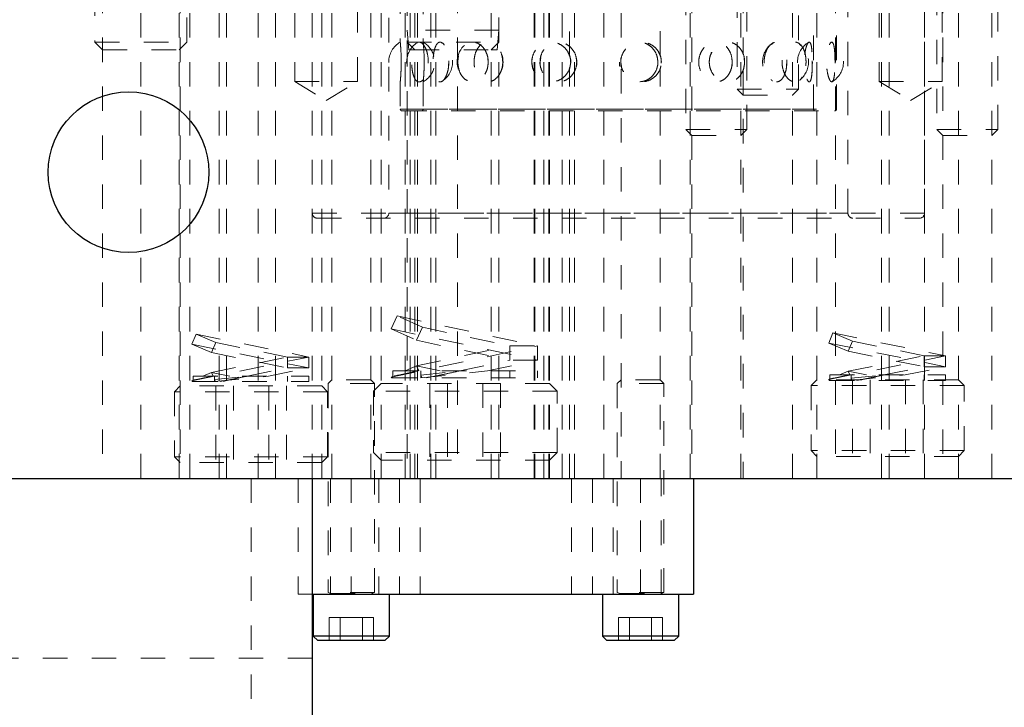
# Model space of a CAD drawing. Header units: inches. Extents: x 1802 to 2468, y -208 to -72.
# Tile 298 of 595: x 2069.27 to 2073.29, y -118.63 to -115.82. Entities that reach past the tile are written whole.
import ezdxf

# ---------------------------------------------------------------- set-up
doc = ezdxf.new("R2010")
doc.units = ezdxf.units.IN
doc.header["$LTSCALE"] = 0.5
doc.header["$MEASUREMENT"] = 0
doc.linetypes.add('HIDDEN', pattern=[0.225, 0.15, -0.075])
doc.layers.add('DSS-M-S', color=53, linetype='Continuous')
doc.layers.add('SVD-M-S', color=8, linetype='Continuous')

msp = doc.modelspace()

# ---------------------------------------------------------------- linework, layer by layer
at = {"layer": 'DSS-M-S', "linetype": 'HIDDEN', "lineweight": 18}
for p, q in [((2072.51103, -116.1888), (2072.51103, -111.95455)), ((2072.60478, -116.1888), (2072.60478, -112.19667)), ((2070.77666, -112.21667), (2070.77666, -116.61417)), ((2072.65166, -116.61417), (2072.65166, -112.21667)), ((2070.82353, -112.50045), (2070.82353, -115.91571)), ((2070.91728, -112.50104), (2070.91728, -115.91656)), ((2069.76366, -115.19667), (2069.76366, -117.69667)), ((2069.96466, -117.69667), (2069.96466, -115.19667)), ((2070.08466, -115.19667), (2070.08466, -117.69667)), ((2070.11366, -115.19667), (2070.11366, -117.69667)), ((2070.24366, -117.69667), (2070.24366, -115.19667)), ((2070.31466, -117.69667), (2070.31466, -115.19667)), ((2070.39242, -115.19667), (2070.39242, -116.07667)), ((2070.46416, -115.19667), (2070.46416, -117.69667)), ((2070.46416, -115.19667), (2070.46416, -116.61417)), ((2070.50321, -117.69667), (2070.50321, -115.19667)), ((2070.54411, -115.19667), (2070.54411, -117.69667)), ((2070.64942, -116.07667), (2070.64942, -115.19667)), ((2070.70311, -117.69667), (2070.70311, -115.19667)), ((2070.74541, -115.19667), (2070.74541, -117.69667)), ((2070.84347, -117.69667), (2070.84347, -115.19667)), ((2070.86347, -117.69667), (2070.86347, -115.19667)), ((2070.86347, -117.69667), (2070.86347, -115.19667)), ((2070.88291, -115.19667), (2070.88291, -117.69667)), ((2070.89347, -117.69667), (2070.89347, -115.19667)), ((2070.89347, -117.69667), (2070.89347, -115.19667)), ((2070.94847, -117.69667), (2070.94847, -115.19667)), ((2070.94847, -117.69667), (2070.94847, -115.19667)), ((2070.96847, -117.69667), (2070.96847, -115.19667)), ((2071.19541, -117.69667), (2071.19541, -115.19667)), ((2071.37366, -115.19667), (2071.37366, -117.69667)), ((2071.40985, -117.69667), (2071.40985, -115.19667)), ((2071.42985, -117.69667), (2071.42985, -115.19667)), ((2071.42985, -117.69667), (2071.42985, -115.19667)), ((2071.43291, -117.69667), (2071.43291, -115.19667)), ((2071.48485, -117.69667), (2071.48485, -115.19667)), ((2071.48485, -117.69667), (2071.48485, -115.19667)), ((2071.51485, -115.97246), (2071.51485, -115.19667)), ((2071.51485, -115.97246), (2071.51485, -115.19667)), ((2071.53485, -117.69667), (2071.53485, -115.19667)), ((2071.65466, -117.69667), (2071.65466, -115.19667)), ((2071.72521, -115.19667), (2071.72521, -115.96619)), ((2071.88421, -115.97022), (2071.88421, -115.19667)), ((2072.00791, -115.19667), (2072.00791, -117.69667)), ((2072.52511, -115.19667), (2072.52511, -117.69667)), ((2072.7789, -115.19667), (2072.7789, -116.07667)), ((2072.82041, -117.69667), (2072.82041, -115.19667)), ((2072.96416, -117.69667), (2072.96416, -115.19667)), ((2072.96416, -116.61417), (2072.96416, -115.19667)), ((2073.0359, -116.07667), (2073.0359, -115.19667)), ((2073.10321, -117.69667), (2073.10321, -115.19667)), ((2069.60791, -115.69667), (2069.60791, -117.69667)), ((2069.92041, -117.69667), (2069.92041, -115.69667)), ((2069.92511, -115.69667), (2069.92511, -117.69667)), ((2071.05791, -115.69667), (2071.05791, -117.69667)), ((2071.37041, -117.69667), (2071.37041, -115.69667)), ((2072.01366, -115.69667), (2072.01366, -117.69667)), ((2072.21466, -117.69667), (2072.21466, -115.69667)), ((2072.22366, -115.69667), (2072.22366, -115.9661)), ((2072.42466, -117.69667), (2072.42466, -115.69667)), ((2072.60016, -115.69667), (2072.60016, -117.69667)), ((2072.78816, -117.69667), (2072.78816, -115.69667)), ((2073.03866, -115.69667), (2073.03866, -117.69667)), ((2073.23966, -117.69667), (2073.23966, -115.69667)), ((2070.85166, -115.91542), (2070.85166, -117.69667)), ((2070.8946, -115.91801), (2070.89244, -115.91885)), ((2070.99157, -115.91696), (2070.99509, -115.91953)), ((2071.08629, -115.92895), (2071.08171, -115.93237)), ((2071.22666, -117.69667), (2071.22666, -115.91542)), ((2072.33789, -115.92458), (2072.34431, -115.92048)), ((2072.45962, -115.92896), (2072.45395, -115.92318)), ((2072.49143, -115.91687), (2072.49352, -115.91656)), ((2072.58824, -115.91801), (2072.58725, -115.91707)), ((2070.93764, -116.00086), (2070.93696, -115.979)), ((2071.18217, -116.00085), (2071.18107, -115.97901)), ((2071.39417, -115.99667), (2071.39704, -115.97818)), ((2072.22909, -116.00084), (2072.22797, -115.97901)), ((2072.59874, -116.0008), (2072.59858, -115.97904)), ((2071.02141, -115.99199), (2071.02079, -116.015)), ((2071.3609, -115.99667), (2071.36359, -116.01369)), ((2071.51485, -117.69667), (2071.51485, -116.01974)), ((2071.51485, -117.69667), (2071.51485, -116.01974)), ((2071.72398, -115.99667), (2071.72691, -116.01371)), ((2071.72521, -116.02589), (2071.72521, -117.69667)), ((2071.88421, -117.69667), (2071.88421, -116.02305)), ((2072.22366, -116.02914), (2072.22366, -117.69667)), ((2072.40161, -115.99202), (2072.40097, -116.015)), ((2070.39242, -116.07667), (2070.64942, -116.07667)), ((2070.39242, -116.07667), (2070.52092, -116.15388)), ((2070.52092, -116.15388), (2070.64942, -116.07667)), ((2070.82353, -116.07692), (2070.82353, -116.1888)), ((2070.91728, -116.07752), (2070.91728, -116.1888)), ((2072.58734, -116.07691), (2072.59065, -116.07211)), ((2072.7789, -116.07667), (2073.0359, -116.07667)), ((2072.7789, -116.07667), (2072.9074, -116.15388)), ((2072.9074, -116.15388), (2073.0359, -116.07667)), ((2070.82353, -116.1888), (2072.60478, -116.1888)), ((2070.91728, -116.1888), (2072.50925, -116.1888)), ((2070.83141, -116.19667), (2072.59691, -116.19667)), ((2070.46416, -116.61417), (2072.96239, -116.61417)), ((2070.77666, -116.61417), (2072.64988, -116.61417)), ((2070.48416, -116.63417), (2072.94416, -116.63417)), ((2070.21416, -117.69667), (2070.21416, -123.19667)), ((2070.46416, -118.43102), (2067.96416, -118.43102))]:
    msp.add_line(p, q, dxfattribs=at)
at = {"layer": 'DSS-M-S', "linetype": 'Continuous', "lineweight": 25}
for p, q in [((2067.96416, -117.69667), (2085.46416, -117.69667)), ((2070.46416, -117.69667), (2070.46416, -119.94667))]:
    msp.add_line(p, q, dxfattribs=at)
msp.add_circle((2069.71416, -116.44667), 0.3281, dxfattribs=at)
at = {"layer": 'DSS-M-S', "linetype": 'HIDDEN', "lineweight": 18}
for centre, radius, start, end in [((2070.87041, -115.99667), 0.09375, 120.05363, 239.76451), ((2070.94335, -115.99667), 0.09375, 123.27705, 236.6944), ((2070.87041, -115.99667), 0.09375, 15.02063, 59.61347), ((2070.94335, -115.99667), 0.09375, 303.70734, 56.21544), ((2071.14958, -115.99667), 0.09375, 136.62454, 223.08325), ((2071.14958, -115.99667), 0.09375, 321.50598, 38.46642), ((2072.39677, -115.99667), 0.09375, 129.20272, 230.35272), ((2072.53947, -115.99667), 0.09375, 120.78974, 238.81024), ((2072.39677, -115.99667), 0.09375, 307.96843, 52.09477), ((2072.53947, -115.99667), 0.09375, 301.00349, 58.98802), ((2070.87041, -115.99667), 0.09375, 300.12061, 344.1005), ((2070.83141, -116.1888), 0.00787, 180, 270), ((2070.90941, -116.1888), 0.00787, 270, 0), ((2072.51891, -116.1888), 0.00787, 180, 270), ((2072.59691, -116.1888), 0.00787, 270, 0), ((2070.48416, -116.61417), 0.02, 180, 270), ((2070.75666, -116.61417), 0.02, 270, 0), ((2072.67166, -116.61417), 0.02, 180, 270), ((2072.94416, -116.61417), 0.02, 270, 0)]:
    msp.add_arc(centre, radius, start, end, dxfattribs=at)
for points, knots in [([(2070.82356, -115.91571), (2070.82363, -115.91646), (2070.82378, -115.918), (2070.82503, -115.93198), (2070.82641, -115.95298), (2070.82731, -115.97597), (2070.8274, -115.99092), (2070.82744, -115.99667)], [0, 0, 0, 0, 0.21074887, 0.43290328, 0.65206911, 0.86598553, 1, 1, 1, 1]), ([(2070.93799, -115.99667), (2070.93755, -116.00564), (2070.93667, -116.02357), (2070.92997, -116.04746), (2070.92044, -116.06592), (2070.90896, -116.07697), (2070.89711, -116.07909), (2070.88637, -116.07163), (2070.87789, -116.05532), (2070.87233, -116.03224), (2070.86986, -116.00545), (2070.87041, -115.97814), (2070.87384, -115.95311), (2070.88005, -115.93271), (2070.88889, -115.91905), (2070.89986, -115.9139), (2070.9119, -115.91825), (2070.92342, -115.93185), (2070.9325, -115.95301), (2070.93733, -115.97597), (2070.93781, -115.99092), (2070.93799, -115.99667)], [0, 0, 0, 0, 0.0520028, 0.1039827, 0.1564753, 0.2102848, 0.2652762, 0.3208623, 0.3762398, 0.4306423, 0.4836601, 0.5355284, 0.5870576, 0.6391963, 0.6925647, 0.7472181, 0.8026932, 0.8582301, 0.9130199, 0.9664974, 1, 1, 1, 1]), ([(2070.92119, -115.99667), (2070.9211, -115.98737), (2070.92091, -115.96877), (2070.91963, -115.94406), (2070.91824, -115.9256), (2070.9173, -115.91558), (2070.91721, -115.91474), (2070.91797, -115.92269), (2070.91926, -115.93848), (2070.92053, -115.96066), (2070.92133, -115.98738), (2070.9211, -116.00574), (2070.92099, -116.015)], [0, 0, 0, 0, 0.1033323, 0.2067087, 0.309003, 0.4084409, 0.5051505, 0.6006017, 0.6968073, 0.7953427, 0.8967141, 1, 1, 1, 1]), ([(2071.0218, -115.99667), (2071.02135, -115.98737), (2071.02045, -115.96877), (2071.01355, -115.94406), (2071.00384, -115.9256), (2070.99266, -115.91558), (2070.98176, -115.91474), (2070.97225, -115.9227), (2070.96479, -115.93847), (2070.95975, -115.96069), (2070.95737, -115.98731), (2070.95785, -116.01548), (2070.96129, -116.04171), (2070.96763, -116.06257), (2070.97644, -116.0755), (2070.98689, -116.07933), (2070.99787, -116.07416), (2071.00818, -116.06081), (2071.01645, -116.04051), (2071.02111, -116.01795), (2071.0216, -116.00281), (2071.0218, -115.99667)], [0, 0, 0, 0, 0.0554579, 0.1109395, 0.1658403, 0.2192081, 0.2711117, 0.3223399, 0.3739729, 0.4268563, 0.4812619, 0.5368274, 0.5927419, 0.6480375, 0.7019377, 0.7542614, 0.8055938, 0.8569812, 0.9093952, 0.9633154, 1, 1, 1, 1]), ([(2071.18275, -115.99667), (2071.18203, -116.00564), (2071.1806, -116.02357), (2071.16955, -116.04746), (2071.15348, -116.06592), (2071.13352, -116.07697), (2071.11209, -116.07909), (2071.09173, -116.07163), (2071.07489, -116.05532), (2071.0634, -116.03224), (2071.05817, -116.00545), (2071.05934, -115.97814), (2071.06656, -115.95311), (2071.07926, -115.93271), (2071.09659, -115.91905), (2071.11714, -115.9139), (2071.13871, -115.91825), (2071.15856, -115.93185), (2071.17374, -115.95301), (2071.18166, -115.97597), (2071.18245, -115.99092), (2071.18275, -115.99667)], [0, 0, 0, 0, 0.0520028, 0.1039827, 0.1564753, 0.2102848, 0.2652762, 0.3208623, 0.3762398, 0.4306423, 0.4836601, 0.5355284, 0.5870576, 0.6391963, 0.6925647, 0.7472181, 0.8026932, 0.8582301, 0.9130199, 0.9664974, 1, 1, 1, 1]), ([(2071.24212, -115.99667), (2071.24139, -115.98737), (2071.23993, -115.96877), (2071.2286, -115.94406), (2071.21227, -115.9256), (2071.19277, -115.91558), (2071.17294, -115.91474), (2071.15481, -115.9227), (2071.1399, -115.93847), (2071.1294, -115.96069), (2071.12431, -115.98731), (2071.12534, -116.01548), (2071.13266, -116.04171), (2071.14567, -116.06257), (2071.16292, -116.0755), (2071.18239, -116.07933), (2071.20194, -116.07416), (2071.21962, -116.06081), (2071.2334, -116.04051), (2071.241, -116.01795), (2071.2418, -116.00281), (2071.24212, -115.99667)], [0, 0, 0, 0, 0.05545789, 0.11093953, 0.16584033, 0.21920813, 0.27111168, 0.32233985, 0.37397292, 0.42685633, 0.48126186, 0.53682738, 0.59274193, 0.64803751, 0.7019377, 0.75426138, 0.80559376, 0.8569812, 0.90939522, 0.96331536, 1, 1, 1, 1]), ([(2071.51939, -115.99667), (2071.51852, -116.00564), (2071.51678, -116.02357), (2071.50329, -116.04746), (2071.48347, -116.06592), (2071.45848, -116.07697), (2071.43117, -116.07909), (2071.40472, -116.07163), (2071.38244, -116.05532), (2071.36699, -116.03224), (2071.3599, -116.00545), (2071.36149, -115.97814), (2071.37125, -115.95311), (2071.38824, -115.93271), (2071.41108, -115.91905), (2071.43765, -115.9139), (2071.46502, -115.91825), (2071.48977, -115.93185), (2071.50843, -115.95301), (2071.51807, -115.97597), (2071.51903, -115.99092), (2071.51939, -115.99667)], [0, 0, 0, 0, 0.05200279, 0.10398273, 0.15647529, 0.21028478, 0.26527623, 0.32086231, 0.3762398, 0.43064226, 0.48366013, 0.53552839, 0.58705764, 0.63919628, 0.6925647, 0.74721807, 0.80269319, 0.85823011, 0.91301991, 0.9664974, 1, 1, 1, 1]), ([(2071.54407, -115.99667), (2071.54318, -115.98737), (2071.54141, -115.96877), (2071.52761, -115.94406), (2071.50748, -115.9256), (2071.48304, -115.91558), (2071.4577, -115.91474), (2071.43408, -115.9227), (2071.4143, -115.93847), (2071.40016, -115.96069), (2071.39323, -115.98731), (2071.39464, -116.01548), (2071.40458, -116.04171), (2071.422, -116.06257), (2071.44471, -116.0755), (2071.46984, -116.07933), (2071.49459, -116.07416), (2071.51657, -116.06081), (2071.53347, -116.04051), (2071.54271, -116.01795), (2071.54367, -116.00281), (2071.54407, -115.99667)], [0, 0, 0, 0, 0.05545789, 0.11093953, 0.16584033, 0.21920813, 0.27111168, 0.32233985, 0.37397292, 0.42685633, 0.48126186, 0.53682738, 0.59274193, 0.64803751, 0.7019377, 0.75426138, 0.80559376, 0.8569812, 0.90939522, 0.96331536, 1, 1, 1, 1]), ([(2071.88971, -115.99667), (2071.88884, -116.00564), (2071.88709, -116.02357), (2071.87349, -116.04746), (2071.85334, -116.06592), (2071.82765, -116.07697), (2071.79918, -116.07909), (2071.77121, -116.07163), (2071.74733, -116.05532), (2071.73061, -116.03224), (2071.72289, -116.00545), (2071.72462, -115.97814), (2071.73524, -115.95311), (2071.75358, -115.93271), (2071.77797, -115.91905), (2071.80597, -115.9139), (2071.8344, -115.91825), (2071.85977, -115.93185), (2071.87869, -115.95301), (2071.88839, -115.97597), (2071.88934, -115.99092), (2071.88971, -115.99667)], [0, 0, 0, 0, 0.0520028, 0.1039827, 0.1564753, 0.2102848, 0.2652762, 0.3208623, 0.3762398, 0.4306423, 0.4836601, 0.5355284, 0.5870576, 0.6391963, 0.6925647, 0.7472181, 0.8026932, 0.8582301, 0.9130199, 0.9664974, 1, 1, 1, 1]), ([(2071.87542, -115.99667), (2071.87454, -115.98738), (2071.87276, -115.96879), (2071.85888, -115.94397), (2071.83841, -115.92591), (2071.81735, -115.91632), (2071.80407, -115.91655), (2071.79971, -115.91663)], [0, 0, 0, 0, 0.2260475, 0.4521919, 0.6759687, 0.893497, 1, 1, 1, 1]), ([(2072.17889, -115.99667), (2072.17816, -115.98737), (2072.17669, -115.96877), (2072.16512, -115.94406), (2072.14788, -115.9256), (2072.12636, -115.91558), (2072.10335, -115.91474), (2072.08125, -115.9227), (2072.06224, -115.93847), (2072.04835, -115.96069), (2072.04146, -115.98731), (2072.04287, -116.01548), (2072.05272, -116.04171), (2072.06971, -116.06257), (2072.09129, -116.0755), (2072.11447, -116.07933), (2072.1366, -116.07416), (2072.15571, -116.06081), (2072.17006, -116.04051), (2072.17776, -116.01795), (2072.17857, -116.00281), (2072.17889, -115.99667)], [0, 0, 0, 0, 0.0554579, 0.1109395, 0.1658403, 0.2192081, 0.2711117, 0.3223399, 0.3739729, 0.4268563, 0.4812619, 0.5368274, 0.5927419, 0.6480375, 0.7019377, 0.7542614, 0.8055938, 0.8569812, 0.9093952, 0.9633154, 1, 1, 1, 1]), ([(2072.22968, -115.99667), (2072.22895, -116.00564), (2072.2275, -116.02357), (2072.21615, -116.04746), (2072.19915, -116.06592), (2072.17719, -116.07697), (2072.15249, -116.07909), (2072.12784, -116.07163), (2072.1065, -116.05532), (2072.09139, -116.03224), (2072.08437, -116.00545), (2072.08594, -115.97814), (2072.09558, -115.95311), (2072.1121, -115.93271), (2072.13383, -115.91905), (2072.15842, -115.9139), (2072.183, -115.91825), (2072.2046, -115.93185), (2072.22049, -115.95301), (2072.22858, -115.97597), (2072.22937, -115.99092), (2072.22968, -115.99667)], [0, 0, 0, 0, 0.0520028, 0.1039827, 0.1564753, 0.2102848, 0.2652762, 0.3208623, 0.3762398, 0.4306423, 0.4836601, 0.5355284, 0.5870576, 0.6391963, 0.6925647, 0.7472181, 0.8026932, 0.8582301, 0.9130199, 0.9664974, 1, 1, 1, 1]), ([(2072.402, -115.99667), (2072.40155, -115.98737), (2072.40064, -115.96877), (2072.39339, -115.94406), (2072.38234, -115.9256), (2072.36818, -115.91558), (2072.3526, -115.91474), (2072.33725, -115.9227), (2072.32374, -115.93847), (2072.31371, -115.96069), (2072.30868, -115.98731), (2072.30971, -116.01548), (2072.31688, -116.04171), (2072.32908, -116.06257), (2072.34427, -116.0755), (2072.36018, -116.07933), (2072.37497, -116.07416), (2072.38739, -116.06081), (2072.3965, -116.04051), (2072.4013, -116.01795), (2072.4018, -116.00281), (2072.402, -115.99667)], [0, 0, 0, 0, 0.0554579, 0.1109395, 0.1658403, 0.2192081, 0.2711117, 0.3223399, 0.3739729, 0.4268563, 0.4812619, 0.5368274, 0.5927419, 0.6480375, 0.7019377, 0.7542614, 0.8055938, 0.8569812, 0.9093952, 0.9633154, 1, 1, 1, 1]), ([(2072.48051, -115.99667), (2072.48005, -116.00564), (2072.47915, -116.02357), (2072.472, -116.04746), (2072.4611, -116.06592), (2072.44667, -116.07697), (2072.43001, -116.07909), (2072.41294, -116.07163), (2072.39782, -116.05532), (2072.38694, -116.03224), (2072.38183, -116.00545), (2072.38298, -115.97814), (2072.38997, -115.95311), (2072.40182, -115.93271), (2072.41712, -115.91905), (2072.43405, -115.9139), (2072.45053, -115.91825), (2072.46462, -115.93185), (2072.47475, -115.95301), (2072.47982, -115.97597), (2072.48031, -115.99092), (2072.48051, -115.99667)], [0, 0, 0, 0, 0.0520028, 0.1039827, 0.1564753, 0.2102848, 0.2652762, 0.3208623, 0.3762398, 0.4306423, 0.4836601, 0.5355284, 0.5870576, 0.6391963, 0.6925647, 0.7472181, 0.8026932, 0.8582301, 0.9130199, 0.9664974, 1, 1, 1, 1]), ([(2072.50618, -115.99667), (2072.50609, -115.98737), (2072.50589, -115.96877), (2072.50421, -115.94406), (2072.50127, -115.9256), (2072.49692, -115.91558), (2072.49146, -115.91474), (2072.4855, -115.9227), (2072.47984, -115.93847), (2072.4754, -115.96069), (2072.4731, -115.98731), (2072.47358, -116.01548), (2072.47683, -116.04171), (2072.48213, -116.06257), (2072.4883, -116.0755), (2072.49419, -116.07933), (2072.49907, -116.07416), (2072.50266, -116.06081), (2072.50496, -116.04051), (2072.50603, -116.01795), (2072.50614, -116.00281), (2072.50618, -115.99667)], [0, 0, 0, 0, 0.0554579, 0.1109395, 0.1658403, 0.2192081, 0.2711117, 0.3223399, 0.3739729, 0.4268563, 0.4812619, 0.5368274, 0.5927419, 0.6480375, 0.7019377, 0.7542614, 0.8055938, 0.8569812, 0.9093952, 0.9633154, 1, 1, 1, 1]), ([(2072.59882, -115.99667), (2072.59872, -116.00564), (2072.59852, -116.02357), (2072.59682, -116.04746), (2072.59389, -116.06592), (2072.5895, -116.07697), (2072.58375, -116.07909), (2072.57721, -116.07163), (2072.57093, -116.05532), (2072.56616, -116.03224), (2072.56385, -116.00545), (2072.56437, -115.97814), (2072.56751, -115.95311), (2072.57263, -115.93271), (2072.57886, -115.91905), (2072.5852, -115.9139), (2072.59073, -115.91825), (2072.59489, -115.93185), (2072.5975, -115.95301), (2072.59867, -115.97597), (2072.59878, -115.99092), (2072.59882, -115.99667)], [0, 0, 0, 0, 0.0520028, 0.1039827, 0.1564753, 0.2102848, 0.2652762, 0.3208623, 0.3762398, 0.4306423, 0.4836601, 0.5355284, 0.5870576, 0.6391963, 0.6925647, 0.7472181, 0.8026932, 0.8582301, 0.9130199, 0.9664974, 1, 1, 1, 1]), ([(2070.82744, -115.99667), (2070.82735, -116.00564), (2070.82718, -116.02357), (2070.82599, -116.04746), (2070.82464, -116.06592), (2070.82362, -116.07697), (2070.82341, -116.07909), (2070.82414, -116.07164), (2070.82548, -116.05531), (2070.82681, -116.03227), (2070.82758, -116.00553), (2070.82735, -115.9877), (2070.82725, -115.97897)], [0, 0, 0, 0, 0.0972944, 0.194546, 0.2927568, 0.3934314, 0.4963174, 0.600316, 0.7039243, 0.8057083, 0.9049019, 1, 1, 1, 1]), ([(2071.36283, -115.97901), (2071.36276, -115.97918), (2071.36065, -115.98466), (2071.36078, -115.99076), (2071.3609, -115.99667)], [0, 0, 0, 0, 0.0314944, 1, 1, 1, 1]), ([(2071.51654, -116.01372), (2071.51745, -116.01086), (2071.52106, -115.99953), (2071.51891, -115.97861), (2071.51161, -115.9634), (2071.50814, -115.95616)], [0, 0, 0, 0, 0.1500688, 0.5961174, 1, 1, 1, 1]), ([(2071.54101, -115.97815), (2071.54194, -115.98117), (2071.5456, -115.993), (2071.54528, -116.00747), (2071.54134, -116.01689), (2071.54096, -116.0178)], [0, 0, 0, 0, 0.2358528, 0.9266931, 1, 1, 1, 1]), ([(2071.72608, -115.97901), (2071.726, -115.97918), (2071.72371, -115.98466), (2071.72385, -115.99076), (2071.72398, -115.99667)], [0, 0, 0, 0, 0.03158412, 1, 1, 1, 1]), ([(2071.88901, -116.00085), (2071.88912, -115.99324), (2071.88936, -115.97744), (2071.88213, -115.96343), (2071.87838, -115.95617)], [0, 0, 0, 0, 0.4816395, 1, 1, 1, 1]), ([(2072.09582, -115.95616), (2072.09229, -115.96377), (2072.08634, -115.97658), (2072.08564, -115.99088), (2072.08536, -115.99667)], [0, 0, 0, 0, 0.5945328, 1, 1, 1, 1]), ([(2070.91732, -116.07752), (2070.91731, -116.07763), (2070.91717, -116.07907), (2070.9177, -116.07358), (2070.9188, -116.06096), (2070.92015, -116.04047), (2070.92105, -116.01796), (2070.92115, -116.00281), (2070.92119, -115.99667)], [0, 0, 0, 0, 0.01774572, 0.22292897, 0.4283323, 0.63783905, 0.85336598, 1, 1, 1, 1]), ([(2071.39605, -116.015), (2071.39604, -116.01498), (2071.39392, -116.00928), (2071.39404, -116.00296), (2071.39417, -115.99667)], [0, 0, 0, 0, 0.0039724, 1, 1, 1, 1]), ([(2071.72072, -116.015), (2071.72071, -116.01498), (2071.7184, -116.00928), (2071.71854, -116.00296), (2071.71867, -115.99667)], [0, 0, 0, 0, 0.003985, 1, 1, 1, 1]), ([(2071.80241, -116.07728), (2071.80998, -116.07628), (2071.82606, -116.07415), (2071.84767, -116.06067), (2071.86479, -116.04055), (2071.87406, -116.01794), (2071.87503, -116.0028), (2071.87542, -115.99667)], [0, 0, 0, 0, 0.1901877, 0.4042456, 0.6225797, 0.8471877, 1, 1, 1, 1]), ([(2071.87465, -115.99201), (2071.87533, -115.99995), (2071.87611, -116.0089), (2071.87269, -116.01688), (2071.8723, -116.01779)], [0, 0, 0, 0, 0.8870897, 1, 1, 1, 1]), ([(2072.04426, -116.015), (2072.04425, -116.01498), (2072.04216, -116.00928), (2072.04228, -116.00296), (2072.0424, -115.99667)], [0, 0, 0, 0, 0.0039978, 1, 1, 1, 1]), ([(2072.17825, -115.99201), (2072.17882, -115.99995), (2072.17947, -116.0089), (2072.17662, -116.01688), (2072.17631, -116.01777)], [0, 0, 0, 0, 0.88758127, 1, 1, 1, 1]), ([(2072.2191, -116.0381), (2072.22056, -116.03591), (2072.22523, -116.0289), (2072.22645, -116.01988), (2072.22729, -116.01368)], [0, 0, 0, 0, 0.3133655, 1, 1, 1, 1]), ([(2072.5061, -115.99207), (2072.50611, -115.99982), (2072.50613, -116.01697), (2072.50488, -116.04168), (2072.5024, -116.06268), (2072.49845, -116.0751), (2072.49454, -116.07951), (2072.49198, -116.07688), (2072.49138, -116.07626)], [0, 0, 0, 0, 0.1645914, 0.3646825, 0.5625585, 0.7554411, 0.9426821, 1, 1, 1, 1]), ([(2071.08167, -116.06028), (2071.08273, -116.06176), (2071.08704, -116.06778), (2071.09314, -116.07026), (2071.09774, -116.07213)], [0, 0, 0, 0, 0.2469247, 1, 1, 1, 1]), ([(2072.34355, -116.0732), (2072.34315, -116.07309), (2072.34106, -116.07251), (2072.33923, -116.0703), (2072.33775, -116.06851)], [0, 0, 0, 0, 0.1922486, 1, 1, 1, 1]), ([(2072.45377, -116.0707), (2072.45418, -116.07052), (2072.45841, -116.06867), (2072.46149, -116.0633), (2072.46427, -116.05845)], [0, 0, 0, 0, 0.0978025, 1, 1, 1, 1]), ([(2070.8896, -116.07212), (2070.89053, -116.07335), (2070.89374, -116.07756), (2070.89776, -116.07718), (2070.90061, -116.07692)], [0, 0, 0, 0, 0.2908836, 1, 1, 1, 1]), ([(2070.99691, -116.07321), (2070.99666, -116.07355), (2070.99602, -116.07441), (2070.99534, -116.07448), (2070.99492, -116.07453)], [0, 0, 0, 0, 0.3926784, 1, 1, 1, 1])]:
    msp.add_open_spline(points, degree=3, knots=knots, dxfattribs=at)
at = {"layer": 'SVD-M-S', "linetype": 'HIDDEN', "lineweight": 18}
for p, q in [((2069.57666, -114.70844), (2069.57666, -115.91542)), ((2069.95166, -115.91542), (2069.95166, -114.70844)), ((2070.85166, -114.70844), (2070.85166, -115.91542)), ((2071.22666, -115.91542), (2071.22666, -114.70844)), ((2071.98916, -115.30598), (2071.98916, -116.27217)), ((2072.23916, -116.27217), (2072.23916, -115.30598)), ((2073.01416, -115.30598), (2073.01416, -116.27217)), ((2073.26416, -116.27217), (2073.26416, -115.30598)), ((2072.19916, -115.51598), (2072.19916, -116.10717)), ((2072.44916, -116.10717), (2072.44916, -115.51598)), ((2071.22666, -115.86667), (2070.85166, -115.86667)), ((2070.85166, -115.86667), (2070.85866, -115.94667)), ((2071.21966, -115.94667), (2071.22666, -115.86667)), ((2069.57666, -115.91542), (2069.95166, -115.91542)), ((2069.57666, -115.91542), (2069.60791, -115.94667)), ((2069.60791, -115.94667), (2069.92041, -115.94667)), ((2069.92041, -115.94667), (2069.95166, -115.91542)), ((2070.85166, -115.91542), (2071.22666, -115.91542)), ((2070.85166, -115.91542), (2070.88291, -115.94667)), ((2070.88291, -115.94667), (2070.85866, -115.94667)), ((2070.88291, -115.94667), (2071.19541, -115.94667)), ((2071.19541, -115.94667), (2071.22666, -115.91542)), ((2071.21966, -115.94667), (2071.19541, -115.94667)), ((2072.19916, -116.10717), (2072.44916, -116.10717)), ((2072.19916, -116.10717), (2072.22366, -116.13167)), ((2072.42466, -116.13167), (2072.44916, -116.10717)), ((2072.22366, -116.13167), (2072.42466, -116.13167)), ((2071.98916, -116.27217), (2072.23916, -116.27217)), ((2071.98916, -116.27217), (2072.01366, -116.29667)), ((2072.01366, -116.29667), (2072.21466, -116.29667)), ((2072.21466, -116.29667), (2072.23916, -116.27217)), ((2073.01416, -116.27217), (2073.26416, -116.27217)), ((2073.01416, -116.27217), (2073.03866, -116.29667)), ((2073.03866, -116.29667), (2073.23966, -116.29667)), ((2073.23966, -116.29667), (2073.26416, -116.27217)), ((2070.81063, -117.03342), (2070.7869, -117.08654)), ((2070.81063, -117.03342), (2071.38447, -117.15577)), ((2070.91392, -117.07956), (2070.81063, -117.03342)), ((2069.99038, -117.10778), (2069.97295, -117.14892)), ((2069.99038, -117.10778), (2070.4501, -117.20115)), ((2070.07037, -117.14167), (2069.99038, -117.10778)), ((2070.7869, -117.08654), (2070.89019, -117.13268)), ((2070.7869, -117.08654), (2071.38447, -117.21395)), ((2070.89019, -117.13268), (2070.91392, -117.07956)), ((2070.91392, -117.07956), (2071.27135, -117.15577)), ((2072.59038, -117.10278), (2072.57295, -117.14392)), ((2072.59038, -117.10278), (2073.0501, -117.19615)), ((2072.67037, -117.13667), (2072.59038, -117.10278)), ((2069.97295, -117.14892), (2070.4501, -117.24583)), ((2069.97295, -117.14892), (2070.05294, -117.18281)), ((2070.05294, -117.18281), (2070.07037, -117.14167)), ((2070.07037, -117.14167), (2070.36322, -117.20115)), ((2070.89019, -117.13268), (2071.27135, -117.21395)), ((2072.57295, -117.14392), (2073.0501, -117.24083)), ((2072.57295, -117.14392), (2072.65294, -117.17781)), ((2072.65294, -117.17781), (2072.67037, -117.13667)), ((2072.67037, -117.13667), (2072.96322, -117.19615)), ((2070.05294, -117.18281), (2070.36322, -117.24583)), ((2070.7869, -117.28319), (2071.38447, -117.15577)), ((2070.89019, -117.23704), (2071.27135, -117.15577)), ((2071.27135, -117.15577), (2071.38447, -117.15577)), ((2071.27135, -117.21395), (2071.27135, -117.15577)), ((2071.38447, -117.15577), (2071.38447, -117.21395)), ((2072.65294, -117.17781), (2072.96322, -117.24083)), ((2069.97295, -117.29805), (2070.4501, -117.20115)), ((2070.05294, -117.26416), (2070.36322, -117.20115)), ((2070.36322, -117.20115), (2070.4501, -117.20115)), ((2070.36322, -117.24583), (2070.36322, -117.20115)), ((2070.4501, -117.20115), (2070.4501, -117.24583)), ((2071.0667, -117.25758), (2071.27135, -117.21395)), ((2071.17983, -117.25758), (2071.38447, -117.21395)), ((2071.38447, -117.21395), (2071.27135, -117.21395)), ((2072.57295, -117.29305), (2073.0501, -117.19615)), ((2072.65294, -117.25916), (2072.96322, -117.19615)), ((2072.96322, -117.19615), (2073.0501, -117.19615)), ((2072.96322, -117.24083), (2072.96322, -117.19615)), ((2073.0501, -117.19615), (2073.0501, -117.24083)), ((2070.05294, -117.26416), (2070.01712, -117.27933)), ((2070.05294, -117.26416), (2070.05937, -117.27933)), ((2070.12766, -117.27933), (2070.05294, -117.26416)), ((2070.19822, -117.27933), (2070.36322, -117.24583)), ((2070.2851, -117.27933), (2070.4501, -117.24583)), ((2070.4501, -117.24583), (2070.36322, -117.24583)), ((2070.79385, -117.25758), (2071.38447, -117.25758)), ((2070.79385, -117.25758), (2070.79385, -117.28008)), ((2070.89019, -117.23704), (2070.84421, -117.25758)), ((2070.98653, -117.25758), (2070.89019, -117.23704)), ((2070.89019, -117.23704), (2070.89936, -117.25758)), ((2070.90697, -117.28667), (2071.17983, -117.25758)), ((2070.90697, -117.27461), (2071.0667, -117.25758)), ((2070.90697, -117.25758), (2070.90697, -117.27461)), ((2070.90697, -117.28667), (2070.90697, -117.27461)), ((2070.91236, -117.28667), (2070.90697, -117.27461)), ((2070.93028, -117.28667), (2071.0667, -117.25758)), ((2071.27135, -117.28667), (2071.27135, -117.25758)), ((2071.38447, -117.28667), (2071.38447, -117.25758)), ((2072.57822, -117.27433), (2073.0501, -117.27433)), ((2072.57822, -117.27433), (2072.57822, -117.29081)), ((2072.65294, -117.25916), (2072.61712, -117.27433)), ((2072.65294, -117.25916), (2072.65937, -117.27433)), ((2072.72766, -117.27433), (2072.65294, -117.25916)), ((2072.6651, -117.29667), (2072.8851, -117.27433)), ((2072.6651, -117.28785), (2072.79822, -117.27433)), ((2072.6651, -117.27433), (2072.6651, -117.28785)), ((2072.68822, -117.29667), (2072.79822, -117.27433)), ((2072.79822, -117.27433), (2072.96322, -117.24083)), ((2072.8851, -117.27433), (2073.0501, -117.24083)), ((2073.0501, -117.24083), (2072.96322, -117.24083)), ((2072.96322, -117.29667), (2072.96322, -117.27433)), ((2073.0501, -117.29667), (2073.0501, -117.27433)), ((2069.97822, -117.29581), (2069.97295, -117.29805)), ((2069.97295, -117.29805), (2069.97448, -117.30167)), ((2069.97448, -117.30167), (2069.97822, -117.30167)), ((2069.97822, -117.27933), (2070.4501, -117.27933)), ((2069.97822, -117.27933), (2069.97822, -117.29581)), ((2069.97822, -117.29581), (2069.97822, -117.30167)), ((2069.97822, -117.30167), (2070.4501, -117.30167)), ((2070.0651, -117.30167), (2070.2851, -117.27933)), ((2070.0651, -117.29285), (2070.19822, -117.27933)), ((2070.0651, -117.27933), (2070.0651, -117.29285)), ((2070.0651, -117.30167), (2070.0651, -117.29285)), ((2070.06883, -117.30167), (2070.0651, -117.29285)), ((2070.08822, -117.30167), (2070.19822, -117.27933)), ((2070.36322, -117.30167), (2070.36322, -117.27933)), ((2070.4501, -117.30167), (2070.4501, -117.27933)), ((2070.54411, -117.29411), (2070.52861, -117.30961)), ((2070.71861, -117.30961), (2070.52861, -117.30961)), ((2070.52861, -117.30961), (2070.52861, -118.16308)), ((2070.70311, -117.29411), (2070.54411, -117.29411)), ((2070.71861, -117.30961), (2070.70311, -117.29411)), ((2070.74541, -117.30917), (2070.71416, -117.34042)), ((2070.71861, -118.16308), (2070.71861, -117.30961)), ((2071.43291, -117.30917), (2070.74541, -117.30917)), ((2070.79385, -117.28008), (2070.7869, -117.28319)), ((2070.7869, -117.28319), (2070.78846, -117.28667)), ((2070.78846, -117.28667), (2070.79385, -117.28667)), ((2070.79385, -117.28008), (2070.79385, -117.28667)), ((2070.79385, -117.28667), (2071.38447, -117.28667)), ((2070.94482, -117.30917), (2070.94482, -117.62167)), ((2071.01699, -117.30917), (2071.01699, -117.62167)), ((2071.16133, -117.30917), (2071.16133, -117.62167)), ((2071.2335, -117.30917), (2071.2335, -117.62167)), ((2071.46416, -117.34042), (2071.43291, -117.30917)), ((2071.72521, -117.29411), (2071.70971, -117.30961)), ((2071.89971, -117.30961), (2071.70971, -117.30961)), ((2071.70971, -117.30961), (2071.70971, -118.16308)), ((2071.88421, -117.29411), (2071.72521, -117.29411)), ((2071.89971, -117.30961), (2071.88421, -117.29411)), ((2071.89971, -118.16308), (2071.89971, -117.30961)), ((2072.52511, -117.29417), (2072.50166, -117.31762)), ((2073.10321, -117.29417), (2072.52511, -117.29417)), ((2072.57822, -117.29081), (2072.57295, -117.29305)), ((2072.57295, -117.29305), (2072.57448, -117.29667)), ((2072.57448, -117.29667), (2072.57822, -117.29667)), ((2072.57822, -117.29081), (2072.57822, -117.29667)), ((2072.57822, -117.29667), (2073.0501, -117.29667)), ((2072.6651, -117.29667), (2072.6651, -117.28785)), ((2072.66883, -117.29667), (2072.6651, -117.28785)), ((2072.66982, -117.29417), (2072.66982, -117.60667)), ((2072.74199, -117.29417), (2072.74199, -117.60667)), ((2072.88633, -117.29417), (2072.88633, -117.60667)), ((2072.9585, -117.29417), (2072.9585, -117.60667)), ((2073.12666, -117.31762), (2073.10321, -117.29417)), ((2069.92511, -117.31917), (2069.90166, -117.34262)), ((2070.52666, -117.34262), (2069.90166, -117.34262)), ((2069.90166, -117.34262), (2069.90166, -117.60822)), ((2070.50321, -117.31917), (2069.92511, -117.31917)), ((2070.06982, -117.31917), (2070.06982, -117.63167)), ((2070.14199, -117.31917), (2070.14199, -117.63167)), ((2070.28633, -117.31917), (2070.28633, -117.63167)), ((2070.3585, -117.31917), (2070.3585, -117.63167)), ((2070.52666, -117.34262), (2070.50321, -117.31917)), ((2070.52666, -117.60822), (2070.52666, -117.34262)), ((2071.46416, -117.34042), (2070.71416, -117.34042)), ((2070.71416, -117.34042), (2070.71416, -117.59042)), ((2071.46416, -117.59042), (2071.46416, -117.34042)), ((2073.12666, -117.31762), (2072.50166, -117.31762)), ((2072.50166, -117.31762), (2072.50166, -117.58322)), ((2073.12666, -117.58322), (2073.12666, -117.31762)), ((2071.46416, -117.59042), (2070.71416, -117.59042)), ((2070.71416, -117.59042), (2070.74541, -117.62167)), ((2071.43291, -117.62167), (2071.46416, -117.59042)), ((2073.12666, -117.58322), (2072.50166, -117.58322)), ((2072.50166, -117.58322), (2072.52511, -117.60667)), ((2073.10321, -117.60667), (2073.12666, -117.58322)), ((2070.52666, -117.60822), (2069.90166, -117.60822)), ((2069.90166, -117.60822), (2069.92511, -117.63167)), ((2070.50321, -117.63167), (2069.92511, -117.63167)), ((2070.50321, -117.63167), (2070.52666, -117.60822)), ((2071.43291, -117.62167), (2070.74541, -117.62167)), ((2073.10321, -117.60667), (2072.52511, -117.60667)), ((2070.40707, -117.69667), (2070.40707, -118.16911)), ((2070.53896, -117.69667), (2070.53896, -118.16911)), ((2070.62361, -117.69667), (2070.62361, -118.16911)), ((2070.62361, -117.69667), (2070.62361, -118.16911)), ((2070.62361, -117.69667), (2070.62361, -118.16911)), ((2070.73581, -117.69667), (2070.73581, -118.16911)), ((2070.82046, -117.69667), (2070.82046, -118.16911)), ((2070.9051, -117.69667), (2070.9051, -118.16911)), ((2071.52321, -117.69667), (2071.52321, -118.16911)), ((2071.60786, -117.69667), (2071.60786, -118.16911)), ((2071.69251, -117.69667), (2071.69251, -118.16911)), ((2071.80471, -117.69667), (2071.80471, -118.16911)), ((2071.80471, -117.69667), (2071.80471, -118.16911)), ((2071.80471, -118.16911), (2071.80471, -117.69667)), ((2071.88936, -118.16911), (2071.88936, -117.69667)), ((2070.40707, -118.16911), (2070.46416, -118.16911)), ((2070.71861, -118.16308), (2070.52861, -118.16308)), ((2070.52861, -118.16308), (2070.53991, -118.16719)), ((2070.71861, -118.16872), (2070.52861, -118.16872)), ((2070.52861, -118.16872), (2070.52861, -118.16911)), ((2070.53991, -118.16719), (2070.7073, -118.16719)), ((2070.7073, -118.16719), (2070.71861, -118.16308)), ((2070.71861, -118.16911), (2070.71861, -118.16872)), ((2071.89971, -118.16308), (2071.70971, -118.16308)), ((2071.70971, -118.16308), (2071.72101, -118.16719)), ((2071.89971, -118.16872), (2071.70971, -118.16872)), ((2071.70971, -118.16872), (2071.70971, -118.16911)), ((2071.72101, -118.16719), (2071.88841, -118.16719)), ((2071.88841, -118.16719), (2071.89971, -118.16308)), ((2071.89971, -118.16911), (2071.89971, -118.16872)), ((2070.5785, -118.26411), (2070.5334, -118.26411)), ((2070.5334, -118.26411), (2070.5334, -118.35911)), ((2070.66871, -118.26411), (2070.5785, -118.26411)), ((2070.5785, -118.26411), (2070.5785, -118.35911)), ((2070.71382, -118.26411), (2070.66871, -118.26411)), ((2070.66871, -118.26411), (2070.66871, -118.35911)), ((2070.71382, -118.26411), (2070.71382, -118.35911)), ((2071.7596, -118.26411), (2071.7145, -118.26411)), ((2071.7145, -118.26411), (2071.7145, -118.35911)), ((2071.7596, -118.26411), (2071.7596, -118.35911)), ((2071.84982, -118.26411), (2071.7596, -118.26411)), ((2071.89492, -118.26411), (2071.84982, -118.26411)), ((2071.84982, -118.26411), (2071.84982, -118.35911)), ((2071.89492, -118.26411), (2071.89492, -118.35911))]:
    msp.add_line(p, q, dxfattribs=at)
at = {"layer": 'SVD-M-S', "linetype": 'Continuous', "lineweight": 25}
for p, q in [((2072.02125, -117.69667), (2072.02125, -118.16911)), ((2070.46416, -118.16911), (2072.02125, -118.16911)), ((2070.46761, -118.16911), (2070.46761, -118.34011)), ((2070.77961, -118.34011), (2070.77961, -118.16911)), ((2071.64871, -118.16911), (2071.64871, -118.34011)), ((2071.96071, -118.34011), (2071.96071, -118.16911)), ((2070.46761, -118.34011), (2070.48661, -118.35911)), ((2070.77961, -118.34011), (2070.46761, -118.34011)), ((2070.76061, -118.35911), (2070.48661, -118.35911)), ((2070.76061, -118.35911), (2070.77961, -118.34011)), ((2071.64871, -118.34011), (2071.66771, -118.35911)), ((2071.96071, -118.34011), (2071.64871, -118.34011)), ((2071.94171, -118.35911), (2071.66771, -118.35911)), ((2071.94171, -118.35911), (2071.96071, -118.34011))]:
    msp.add_line(p, q, dxfattribs=at)
at = {"layer": 'SVD-M-S', "linetype": 'HIDDEN', "lineweight": 18}
for centre, start, end in [((2070.53964, -118.16793), 270, 70), ((2070.70757, -118.16793), 110, 270), ((2071.72074, -118.16793), 270, 70), ((2071.88868, -118.16793), 110, 270)]:
    msp.add_arc(centre, 0.000787, start, end, dxfattribs=at)
for points, knots in [([(2070.89677, -117.25758), (2070.87382, -117.26258), (2070.82798, -117.27255), (2070.79785, -117.2792), (2070.79489, -117.27985), (2070.79385, -117.28008)], [0, 0, 0, 0, 0.3929294, 0.7851672, 1, 1, 1, 1]), ([(2071.0667, -117.25758), (2071.04627, -117.26208), (2071.00542, -117.27106), (2070.96157, -117.28089), (2070.94257, -117.28519), (2070.93599, -117.28667)], [0, 0, 0, 0, 0.3954206, 0.7905716, 1, 1, 1, 1]), ([(2072.65757, -117.27433), (2072.63956, -117.27806), (2072.60357, -117.28551), (2072.58104, -117.29023), (2072.57893, -117.29067), (2072.57822, -117.29081)], [0, 0, 0, 0, 0.3998432, 0.7991389, 1, 1, 1, 1]), ([(2072.79822, -117.27433), (2072.78147, -117.27783), (2072.74798, -117.28482), (2072.71275, -117.29231), (2072.69725, -117.29563), (2072.69235, -117.29667)], [0, 0, 0, 0, 0.4062283, 0.8123204, 1, 1, 1, 1]), ([(2070.05757, -117.27933), (2070.03956, -117.28306), (2070.00357, -117.29051), (2069.98104, -117.29523), (2069.97893, -117.29567), (2069.97822, -117.29581)], [0, 0, 0, 0, 0.3998432, 0.7991389, 1, 1, 1, 1]), ([(2070.19822, -117.27933), (2070.18147, -117.28283), (2070.14798, -117.28982), (2070.11275, -117.29731), (2070.09725, -117.30063), (2070.09235, -117.30167)], [0, 0, 0, 0, 0.40622825, 0.81232037, 1, 1, 1, 1])]:
    msp.add_open_spline(points, degree=3, knots=knots, dxfattribs=at)

doc.saveas('drawing.dxf')
